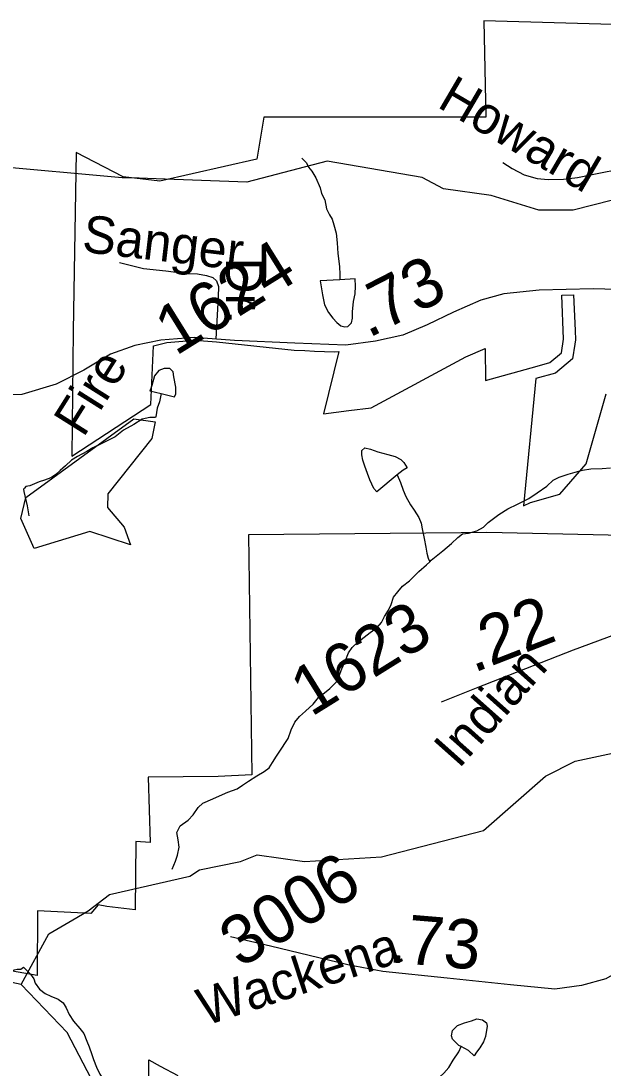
# Model space of a CAD drawing. Extents: x 2001466 to 31450019, y -30647475 to 847247.
# Drawn here: x 2032749 to 2035708, y 750972 to 756291 of the extents above; entities that cross this region are included whole.
import ezdxf

# ---------------------------------------------------------------- set-up
doc = ezdxf.new("R2010")
doc.units = 0
for name, color, linetype in [('Exist Boundary Political City Limit New Hole', 7, 'Continuous'), ('Exist Hydrographic Creek Single Shore', 7, 'Continuous'), ('Exist Hydrographic Misc Water Feature', 7, 'Continuous'), ('Exist Road Non-System Type 51', 7, 'Continuous'), ('Exist Road Non-System Type 51 Label', 7, 'Continuous'), ('Exist Road Secondary Mileage Hundredths English Label', 7, 'Continuous'), ('Exist Road Secondary Type 51 Attributed', 7, 'Continuous'), ('Exist Road Secondary Type 51 Label', 7, 'Continuous'), ('Exist Road Secondary Type 51 Number Label', 7, 'Continuous'), ('Map Preparation Boundary City Limit Buffer Line', 7, 'Continuous')]:
    doc.layers.add(name, color=color, linetype=linetype)

msp = doc.modelspace()

# ---------------------------------------------------------------- linework, layer by layer
at = {"layer": 'Exist Boundary Political City Limit New Hole'}
for points in [[(2035935.6, 756268.8), (2035102, 756291.2), (2035110.9, 755802.4), (2033982.9, 755802.4), (2033947.4, 755589.1), (2033454.4, 755478), (2033267.9, 755500.2), (2033029.4, 755622.9), (2033013.4, 754717.6), (2033007.1, 754080.4), (2033408.5, 754343.6), (2033422, 754640.9), (2033490.9, 754657.1), (2033632.9, 754669.1), (2033742.5, 754660.6), (2034137.9, 754619.7), (2034191.1, 754616.6), (2034241.6, 754613.9), (2034292.2, 754612.2), (2034342.9, 754611.2), (2034364, 754611.6), (2034286.9, 754296.4), (2034415.4, 754312.4), (2034529.6, 754326.6), (2035010.4, 754584.6), (2035108.1, 754627.1), (2035109.8, 754465.4), (2035371.8, 754538.3), (2035437.2, 754556.5), (2035496.4, 754605.9), (2035507.2, 754675.1), (2035497.5, 754897.9), (2035557.5, 754900.3), (2035565.8, 754719.5), (2035568, 754671.6), (2035564.6, 754649.8), (2035552.5, 754574.9), (2035465.9, 754502.3), (2035366.6, 754474.9), (2035303.8, 753829.1), (2035337.9, 753845.7), (2035488.2, 753887), (2035620.8, 754041), (2035722.6, 754397.4)], [(2036966.9, 754780), (2036843.6, 754807.6), (2036796.5, 753582.9), (2036605.5, 753587.1), (2036478.1, 753544.7), (2036270.1, 753417.4), (2036274.4, 753667.7), (2035117.4, 753692.9), (2034987.1, 753691.6), (2033904.6, 753681.3), (2033922.9, 752461.8), (2033751.6, 752453.8), (2033395.2, 752450.7), (2033405.6, 752119), (2033333.1, 752123.6), (2033330.1, 751776.3), (2033184.6, 751793), (2033141, 751801.6), (2033104.4, 751757.6), (2032833.1, 751770.7), (2032830.9, 751442), (2032269.8, 751541), (2032155, 751561), (2032123.1, 748435)], [(2033398.8, 750882.5), (2033398.6, 751014.7), (2033456.5, 750982.3), (2033545.4, 750934)]]:
    msp.add_lwpolyline(points, dxfattribs=at)
at = {"layer": 'Exist Hydrographic Creek Single Shore'}
msp.add_line((2033436.6, 755488.7), (2033305, 755493.5), dxfattribs=at)
for points in [[(2033305, 755493.5), (2033263.2, 755495), (2032589.2, 755554.7), (2032380.3, 755611.5), (2031939.2, 755610.7), (2031814.1, 755537.8), (2031605.2, 755620.8), (2031363.4, 755620.7)], [(2035927.8, 755498), (2035755.2, 755381.7), (2035555.1, 755330.1), (2035380.2, 755330.4), (2035138.2, 755404.1), (2034897.3, 755438.6), (2034788.2, 755496.7), (2034305.1, 755578.7), (2033897.3, 755472.2), (2033436.6, 755488.7)], [(2032749.2, 751397.6), (2031474.2, 751669.7), (2031208.2, 751678.4), (2031141.2, 751745.4), (2031141.2, 751811.1), (2030999.3, 751879.5)], [(2037143, 748899.7), (2036650.3, 749155.6), (2036334.3, 749149), (2035984.3, 749231.6), (2035808.1, 749313.9), (2035383.3, 749706.5), (2035108.3, 749915.6), (2034775.3, 750230.8), (2034666.2, 750472.5), (2034508.3, 750547.9), (2034233.1, 750596.2), (2034058.2, 750714.6), (2033925.1, 750737), (2033641.2, 750739.5), (2033475.3, 750772.5), (2033383.2, 750836.7), (2033225.3, 750803.8), (2033125.2, 750881.3), (2032983.1, 751153.3), (2032749.2, 751397.6)]]:
    msp.add_lwpolyline(points, dxfattribs=at)
at = {"layer": 'Exist Hydrographic Misc Water Feature'}
for points in [[(2034177.2, 755593.7), (2034200.7, 755571), (2034211, 755548.6), (2034227.2, 755528.7), (2034247.5, 755494.6), (2034269.6, 755443.2), (2034276, 755415.3), (2034294, 755382.9), (2034302.4, 755337.6), (2034316.8, 755306.9), (2034330.7, 755283.7), (2034338.7, 755255.6), (2034351.2, 755213.6), (2034355.8, 755163.5), (2034359.9, 755109.2), (2034368.3, 755043.4), (2034368.9, 755003.2), (2034368.9, 754977)], [(2034368.9, 754977), (2034268.8, 754970.8), (2034281.3, 754900.8), (2034291.6, 754849), (2034311.9, 754810.8), (2034334, 754780.8), (2034354.3, 754759.1), (2034374.6, 754743.1), (2034394.5, 754737.7), (2034410.3, 754739.9), (2034428.3, 754757.5), (2034434.3, 754782), (2034434.1, 754814), (2034439.6, 754865.6), (2034447.4, 754905.7), (2034449.1, 754944.2), (2034447, 754981.9), (2034368.9, 754977)], [(2033461.5, 754398.3), (2033528.8, 754381.4), (2033536.8, 754397.6), (2033536.6, 754431.3), (2033526.1, 754483.1), (2033522, 754509.5), (2033506, 754525.4), (2033475.9, 754525.2), (2033450, 754515.1), (2033428.1, 754488.4), (2033414.6, 754438.7), (2033408.6, 754424.9), (2033403.3, 754412.6), (2033461.5, 754398.3)], [(2033461.5, 754398.3), (2033453.1, 754356.7), (2033441, 754324.9), (2033433.6, 754280.8), (2033432.4, 754276.7)], [(2032748.1, 753763.3), (2032773.2, 753871.1), (2033323.1, 754269.9), (2033431.2, 754254.6), (2033414.2, 754169.6), (2033190.2, 753888.7), (2033189.2, 753819.9), (2033273.3, 753719.7), (2033306.3, 753630.4), (2033098.2, 753697.1), (2032815.2, 753611), (2032748.1, 753763.3)], [(2033432.4, 754276.7), (2033403.7, 754276.5), (2033365.6, 754268.2), (2033321.9, 754242.1), (2033270, 754212), (2033228.2, 754179.2), (2033160.3, 754144.4), (2033114.6, 754122.5), (2033082.8, 754104.3), (2033036.9, 754078.1), (2033004.9, 754059.9), (2032975.1, 754031.7), (2032947.3, 754006.9), (2032925.5, 753986.9), (2032901.5, 753970.9), (2032867.7, 753958.5), (2032841.7, 753950.8), (2032817.9, 753940.7), (2032793.9, 753930.5), (2032773.8, 753926), (2032766, 753917.9), (2032761.9, 753912.2), (2032764.1, 753901.6), (2032780.5, 753828.3), (2032789.6, 753778)], [(2034661.7, 753985), (2034558.1, 753900.1), (2034541.9, 753916.1), (2034521.6, 753960), (2034509.5, 753992.2), (2034497.2, 754030.2), (2034487, 754060), (2034481, 754088), (2034480.6, 754110.1), (2034496.8, 754122.1), (2034524.7, 754116.6), (2034562.9, 754102.7), (2034612.9, 754088.5), (2034651, 754079.5), (2034679.1, 754063.4), (2034695.1, 754049.1), (2034711.5, 754021.7), (2034691.6, 754009.8), (2034661.7, 753985)], [(2034826.6, 753544.4), (2034834.6, 753552.5), (2034892.4, 753598.9), (2034936.3, 753637.4), (2034969.9, 753667), (2034993.7, 753685.4), (2035023.8, 753689.6), (2035065.6, 753701.9), (2035099.5, 753720.1), (2035123.3, 753744.2), (2035177, 753785), (2035222.7, 753812.8), (2035272.8, 753837.2), (2035330.4, 753865.5), (2035372.4, 753894.2), (2035422, 753928.5), (2035453.8, 753959), (2035483.7, 753973.1), (2035529.7, 753989.4), (2035565.6, 753999.4), (2035603.5, 754010), (2035645.5, 754015.7), (2035703.6, 754018.6), (2035745.4, 754021.1)], [(2034661.7, 753985), (2034677.9, 753947), (2034692, 753907.3), (2034704.3, 753875.8), (2034728.7, 753833.5), (2034746.8, 753806.1), (2034771, 753769.5), (2034783.3, 753739.7), (2034787.4, 753711.7), (2034797.8, 753662.3), (2034806.3, 753617.8), (2034812.4, 753588.2), (2034818.6, 753561.8), (2034826.6, 753544.4)], [(2033517.3, 751982.3), (2033534.9, 752022.9), (2033544.8, 752053.1), (2033552.4, 752094.8), (2033548.1, 752130.9), (2033541.9, 752168.8), (2033557.7, 752203), (2033599.5, 752230.8), (2033623.3, 752259), (2033648.9, 752295.4), (2033672.9, 752317.9), (2033724.8, 752339.8), (2033758.6, 752354.7), (2033800.5, 752374.4), (2033848.5, 752391.5), (2033874.5, 752408.9), (2033905.9, 752429.6), (2033947.9, 752457.4), (2033985.6, 752478), (2034009.6, 752498), (2034027.5, 752524), (2034047.2, 752556.3), (2034061.3, 752576.6), (2034106.6, 752647), (2034122.4, 752690.9), (2034140.2, 752729.1), (2034164, 752759), (2034195.6, 752785.5), (2034233.5, 752820), (2034261.2, 752853.9), (2034291.2, 752878.7), (2034319.1, 752900.2), (2034352.7, 752934.8), (2034366.6, 752964.9), (2034380.4, 753000.7), (2034394.3, 753034.8), (2034413.8, 753081.2), (2034431.6, 753109.5), (2034463.4, 753137.6), (2034493.1, 753161.6), (2034523.3, 753185.6), (2034559, 753210.3), (2034580.7, 753236.1), (2034596.3, 753266.2), (2034616.4, 753298.5), (2034629.9, 753327), (2034641.8, 753364.5), (2034663.7, 753391.1), (2034687.5, 753421), (2034723.4, 753447.3), (2034771, 753493.9), (2034810.8, 753528.3), (2034826.6, 753544.4)], [(2033011.8, 751724.6), (2033091.2, 751771.2), (2033199.3, 751854.3), (2033607.3, 751947.7), (2033657.1, 751979.5), (2033865.3, 752021.1), (2033949.1, 752055.5), (2034190.3, 752021.1), (2034582.1, 752045.8), (2035099.3, 752179.6), (2035415.3, 752455.4), (2035565.2, 752531), (2035936.9, 752610.6)], [(2032749.2, 751397.6), (2032891.3, 751653.9), (2033011.8, 751724.6)], [(2032206.4, 751532.5), (2032254.2, 751529.9), (2032300.3, 751521.6), (2032364.1, 751508), (2032390.5, 751500.9), (2032428.7, 751488.6), (2032470.5, 751481.2), (2032498.6, 751481.4), (2032536.3, 751477.4), (2032606.7, 751466.1), (2032642.5, 751458), (2032666.5, 751462.4), (2032698.5, 751468.3), (2032728.7, 751475.1), (2032748.6, 751474.7), (2032762.1, 751485.1)], [(2032762.1, 751485.1), (2032796.5, 751449.1), (2032814.8, 751425.8), (2032820.9, 751403.5), (2032843.3, 751373.5), (2032871.4, 751351.6), (2032901.3, 751337.9), (2032937.6, 751322.4), (2032963.7, 751304.6), (2032978, 751278.9), (2032994, 751245), (2033016.4, 751210.8), (2033048.6, 751173.2), (2033068.6, 751147.5), (2033083.2, 751109.4), (2033095.3, 751079.6), (2033109.5, 751041.5), (2033117.7, 751015.2), (2033132, 750977.1), (2033150.3, 750941.5), (2033168.3, 750914.1), (2033186.3, 750891.6), (2033189.6, 750890.7)], [(2034986.5, 751081.2), (2034975.2, 751086.3), (2034957.2, 751103.9), (2034943, 751119.8), (2034936.9, 751136.3), (2034942.8, 751162.4), (2034966.8, 751188.2), (2035002.7, 751203), (2035038.6, 751213), (2035066.5, 751223.1), (2035094.6, 751217.6), (2035114.7, 751201.6), (2035118.8, 751185.1), (2035109.1, 751133.6), (2035099.3, 751105.1), (2035081.4, 751075.1), (2035063.6, 751053.3), (2035051.7, 751034.7), (2035023.4, 751062.4), (2034986.5, 751081.2)], [(2034397.8, 750638.8), (2034422.2, 750680.1), (2034433.7, 750708.6), (2034449.7, 750730.4), (2034485.6, 750745.2), (2034529.4, 750759.1), (2034585.4, 750767.8), (2034625.4, 750780.1), (2034663.3, 750795.7), (2034703.1, 750810.6), (2034729.2, 750820.7), (2034752.9, 750836.6), (2034782.7, 750858.9), (2034812.8, 750882.9), (2034858.5, 750911.5), (2034898.3, 750946), (2034924, 750975.8), (2034945.9, 751012.3), (2034973.6, 751054.4), (2034986.5, 751081.2)]]:
    msp.add_lwpolyline(points, dxfattribs=at)
at = {"layer": 'Exist Road Non-System Type 51'}
for points in [[(2035198, 755572.5), (2035245.8, 755542.4), (2035305.8, 755510.3), (2035371.8, 755490.2), (2035427.7, 755485.8), (2035505.7, 755487.6), (2035577.7, 755495.6), (2035651.8, 755511.3), (2035711.9, 755523.2), (2035763.9, 755533), (2035795.8, 755536.9), (2035827.9, 755532.9), (2035861.8, 755528.8), (2035899.7, 755514.6), (2035927.8, 755498)], [(2033249.1, 755063.7), (2033371.6, 755034.3), (2033485.4, 755022.2), (2033588.9, 755008.4), (2033645.9, 755006.7), (2033692.5, 754998.1), (2033723.5, 754987.7), (2033742.5, 754970.4), (2033752.9, 754942.8), (2033751.1, 754889.3), (2033738.7, 754675.5)]]:
    msp.add_lwpolyline(points, dxfattribs=at)
at = {"layer": 'Exist Road Secondary Type 51 Attributed'}
for points in [[(2035895.1, 754924), (2035656.9, 754930.4), (2035383.4, 754924), (2035202.4, 754904.7), (2035086.5, 754872.5), (2034948.1, 754811.3), (2034813, 754746.9), (2034689.1, 754694.5), (2034551.5, 754663.9), (2034399.4, 754643.8), (2034141.6, 754654.3), (2033834.2, 754668.8), (2033629.9, 754683.3), (2033460.1, 754670.4), (2033328.1, 754643), (2033204.2, 754597.9), (2033069.1, 754517.4), (2032927.5, 754446.6), (2032753.7, 754394.2), (2032495, 754387)], [(2036013.7, 753256.2), (2036003.7, 753140.2), (2035979.5, 753064.6), (2035942.5, 753008.2), (2035911.9, 752892.3), (2035897.5, 752787.6), (2035891, 752676.5), (2035887.4, 752457.5), (2035876.9, 752172.5), (2035869.3, 751895.5), (2035867.7, 751653.2), (2035862.9, 751574.3), (2035843.6, 751516.3), (2035790.1, 751464), (2035720.9, 751425.3), (2035598.6, 751392.3), (2035461.8, 751373), (2035236.5, 751395.5), (2034914.7, 751429.3), (2034588.5, 751463.2), (2034410.6, 751497), (2034016.4, 751592), (2033814.6, 751638.2)], [(2036013.7, 753256.2), (2035816.6, 753191), (2035555.9, 753094.3), (2035351.6, 753015.4), (2035063.1, 752902.7), (2034884.5, 752831.1)]]:
    msp.add_lwpolyline(points, dxfattribs=at)
at = {"layer": 'Map Preparation Boundary City Limit Buffer Line'}
for points in [[(2035935.6, 756268.8), (2035102, 756291.2), (2035110.9, 755802.4), (2033982.9, 755802.4), (2033947.4, 755589.1), (2033454.4, 755478), (2033267.9, 755500.2), (2033029.4, 755622.9), (2033013.4, 754717.6), (2033007.1, 754080.4), (2033408.5, 754343.6), (2033422, 754640.9), (2033490.9, 754657.1), (2033632.9, 754669.1), (2033742.5, 754660.6), (2034137.9, 754619.7), (2034191.1, 754616.6), (2034241.6, 754613.9), (2034292.2, 754612.2), (2034342.9, 754611.2), (2034364, 754611.6), (2034286.9, 754296.4), (2034415.4, 754312.4), (2034529.6, 754326.6), (2035010.4, 754584.6), (2035108.1, 754627.1), (2035109.8, 754465.4), (2035371.8, 754538.3), (2035437.2, 754556.5), (2035496.4, 754605.9), (2035507.2, 754675.1), (2035497.5, 754897.9), (2035557.5, 754900.3), (2035565.8, 754719.5), (2035568, 754671.6), (2035564.6, 754649.8), (2035552.5, 754574.9), (2035465.9, 754502.3), (2035366.6, 754474.9), (2035303.8, 753829.1), (2035337.9, 753845.7), (2035488.2, 753887), (2035620.8, 754041), (2035722.6, 754397.4)], [(2036966.9, 754780), (2036843.6, 754807.6), (2036796.5, 753582.9), (2036605.5, 753587.1), (2036478.1, 753544.7), (2036270.1, 753417.4), (2036274.4, 753667.7), (2035117.4, 753692.9), (2034987.1, 753691.6), (2033904.6, 753681.3), (2033922.9, 752461.8), (2033751.6, 752453.8), (2033395.2, 752450.7), (2033405.6, 752119), (2033333.1, 752123.6), (2033330.1, 751776.3), (2033184.6, 751793), (2033141, 751801.6), (2033104.4, 751757.6), (2032833.1, 751770.7), (2032830.9, 751442), (2032269.8, 751541), (2032155, 751561), (2032123.1, 748435)], [(2033398.8, 750882.5), (2033398.6, 751014.7), (2033456.5, 750982.3), (2033545.4, 750934)]]:
    msp.add_lwpolyline(points, dxfattribs=at)

# ---------------------------------------------------------------- texts
at = {"layer": 'Exist Road Non-System Type 51 Label'}
for s, rotation, p in [('Howard', 329.5976, (2034858.5, 755857.2)), ('Sanger', 353.2861, (2033054.7, 755119.1)), ('Dr.', 270, (2033790.8, 755089.9))]:
    msp.add_text(s, height=190, rotation=rotation, dxfattribs=at).set_placement(p)
at = {"layer": 'Exist Road Secondary Mileage Hundredths English Label'}
for s, rotation, p in [('.73', 27.1513, (2034514.3, 754677.5)), ('.22', 21.2885, (2035049.1, 752978.3)), ('.73', 355.233, (2034612.1, 751510.4))]:
    msp.add_text(s, height=250, rotation=rotation, dxfattribs=at).set_placement(p)
at = {"layer": 'Exist Road Secondary Type 51 Label'}
for s, rotation, p in [('Fire', 57.8243, (2033066.4, 754170.5)), ('Indian', 48.3501, (2034974.2, 752488.5)), ('Wackena', 18.1871, (2033684.4, 751185))]:
    msp.add_text(s, height=190, rotation=rotation, dxfattribs=at).set_placement(p)
at = {"layer": 'Exist Road Secondary Type 51 Number Label'}
for s, p in [('1624', (2033534.6, 754586.8)), ('1623', (2034223.6, 752753.5)), ('3006', (2033863.3, 751476.8))]:
    msp.add_text(s, height=250, rotation=31.918, dxfattribs=at).set_placement(p)

doc.saveas('drawing.dxf')
